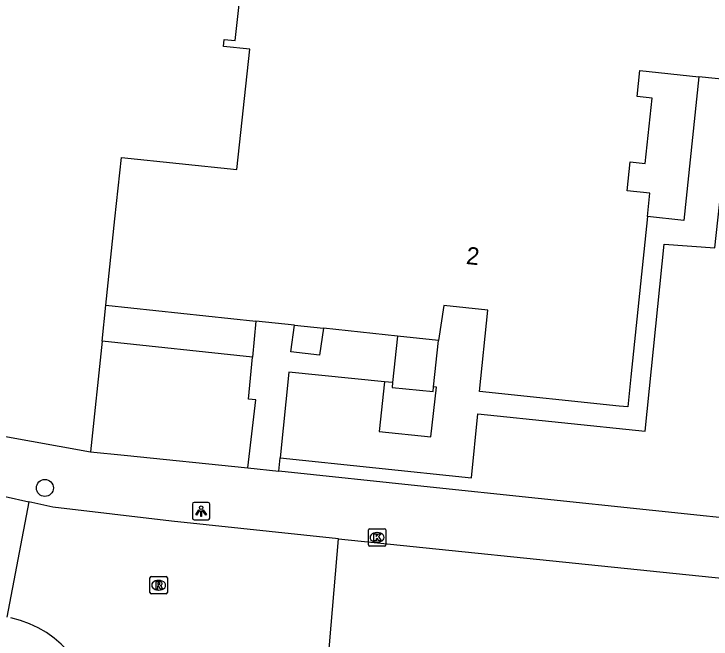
# Model space of a CAD drawing. Extents: x 161355 to 162026, y 386504 to 387459.
# Drawn here: x 161733.14 to 161773.25, y 386938.81 to 386974.79 of the extents above; entities that cross this region are included whole.
import ezdxf

# ---------------------------------------------------------------- set-up
doc = ezdxf.new("R2010")
doc.units = 0
for name, color, linetype in [('IMGEO_Boom', 7, 'Continuous'), ('IMGEO_Erf', 7, 'Continuous'), ('IMGEO_Kolk', 7, 'Continuous'), ('IMGEO_Lichtpunt', 7, 'Continuous'), ('IMGEO_Pand', 7, 'Continuous'), ('IMGEO_Pand_nummerreeks', 7, 'Continuous'), ('IMGEO_Rijbaan_lokaal_open', 7, 'Continuous'), ('IMGEO_Rioolput', 7, 'Continuous'), ('IMGEO_Voetpad_open', 7, 'Continuous')]:
    doc.layers.add(name, color=color, linetype=linetype)

msp = doc.modelspace()

# ---------------------------------------------------------------- linework, layer by layer
at = {"layer": 'IMGEO_Boom'}
msp.add_circle((161734.923, 386947.504), 0.489, dxfattribs=at)
at = {"layer": 'IMGEO_Erf'}
msp.add_lwpolyline([(161738.212, 386955.945), (161737.556, 386949.582)], dxfattribs=at)
at = {"layer": 'IMGEO_Kolk'}
for p, q in [((161753.535, 386944.235), (161753.535, 386945.087)), ((161753.61, 386945.161), (161754.462, 386945.161)), ((161754.536, 386945.087), (161754.536, 386944.235)), ((161754.023, 386944.941), (161754.048, 386944.941)), ((161754.046, 386944.381), (161754.021, 386944.381)), ((161754.462, 386944.161), (161753.61, 386944.161))]:
    msp.add_line(p, q, dxfattribs=at)
for points in [[(161753.535, 386944.235), (161753.535, 386945.087)], [(161753.61, 386945.161), (161754.462, 386945.161)], [(161754.536, 386945.087), (161754.536, 386944.235)], [(161753.856, 386944.861), (161753.979, 386944.861), (161753.979, 386944.71), (161754.109, 386944.861), (161754.273, 386944.861), (161754.127, 386944.71), (161754.28, 386944.461), (161754.128, 386944.461), (161754.043, 386944.625), (161753.979, 386944.558), (161753.979, 386944.461), (161753.856, 386944.461), (161753.856, 386944.861)], [(161754.462, 386944.161), (161753.61, 386944.161)]]:
    msp.add_lwpolyline(points, dxfattribs=at)
for centre, start, end in [((161753.612, 386945.085), 91.552, 178.448), ((161753.612, 386945.085), 91.552, 178.448), ((161754.46, 386945.085), 1.552, 88.448), ((161754.46, 386945.085), 1.552, 88.448), ((161753.612, 386944.237), 181.552, 268.448), ((161753.612, 386944.237), 181.552, 268.448), ((161754.46, 386944.237), 271.552, 358.448), ((161754.46, 386944.237), 271.552, 358.448)]:
    msp.add_arc(centre, 0.0765, start, end, dxfattribs=at)
for centre, major_axis, ratio, start_param, end_param in [((161754.022, 386944.661), (-0.387, 0.002), 0.722429, 4.712389, 7.853982), ((161754.047, 386944.661), (-0.39, 0.002), 0.717154, 1.570796, 4.712389)]:
    msp.add_ellipse(centre, major_axis=major_axis, ratio=ratio, start_param=start_param, end_param=end_param, dxfattribs=at)
at = {"layer": 'IMGEO_Lichtpunt'}
for p, q in [((161744.316, 386946.67), (161743.508, 386946.67)), ((161744.316, 386946.67), (161743.508, 386946.67)), ((161743.414, 386946.575), (161743.414, 386945.768)), ((161743.414, 386946.575), (161743.414, 386945.768)), ((161744.41, 386945.768), (161744.41, 386946.575)), ((161744.41, 386945.768), (161744.41, 386946.575)), ((161743.508, 386945.674), (161744.316, 386945.674)), ((161743.508, 386945.674), (161744.316, 386945.674))]:
    msp.add_line(p, q, dxfattribs=at)
for points in [[(161743.788, 386946.239), (161743.827, 386946.211), (161743.639, 386945.949), (161743.601, 386945.976), (161743.788, 386946.239)], [(161744, 386946.211), (161744.038, 386946.238), (161744.225, 386945.976), (161744.186, 386945.948), (161744, 386946.211)], [(161743.89, 386946.191), (161743.937, 386946.191), (161743.937, 386945.869), (161743.89, 386945.869), (161743.89, 386946.191)]]:
    msp.add_lwpolyline(points, dxfattribs=at)
msp.add_circle((161743.913, 386946.373), 0.0994, dxfattribs=at)
for centre, start, end in [((161743.508, 386946.575), 90, 180), ((161743.508, 386946.575), 90, 180), ((161744.316, 386946.575), 0, 90), ((161744.316, 386946.575), 0, 90), ((161743.508, 386945.768), 180, 270), ((161743.508, 386945.768), 180, 270), ((161744.316, 386945.768), 270, 0), ((161744.316, 386945.768), 270, 360)]:
    msp.add_arc(centre, 0.0946, start, end, dxfattribs=at)
at = {"layer": 'IMGEO_Pand'}
for points in [[(161738.432, 386958.026), (161738.957, 386962.999), (161739.33, 386966.529), (161745.977, 386965.826), (161746.71, 386972.758), (161745.192, 386972.919), (161745.235, 386973.325), (161745.881, 386973.257), (161746.249, 386976.736), (161740.552, 386977.339), (161741.379, 386985.162), (161747.076, 386984.559), (161748.281, 386995.955), (161747.66, 386996.021), (161747.701, 386996.402), (161750.662, 386996.09), (161750.719, 386996.605), (161756.61, 386995.983), (161756.568, 386995.589), (161759.516, 386995.277), (161758.037, 386981.371), (161769.416, 386980.192), (161769.663, 386982.572), (161772.413, 386982.287)], [(161769.591, 386963.125), (161769.73, 386964.469), (161768.42, 386964.605), (161768.593, 386966.276), (161769.47, 386966.185), (161769.859, 386969.945), (161769.006, 386970.033), (161769.16, 386971.524), (161772.549, 386971.173)], [(161775.915, 386970.824), (161772.549, 386971.173)], [(161769.591, 386963.125), (161768.636, 386953.906), (161768.456, 386952.168), (161767.959, 386952.219), (161759.933, 386953.051), (161760.418, 386957.733), (161757.869, 386957.997), (161757.569, 386956.001)], [(161738.432, 386958.026), (161747.062, 386957.113)], [(161749.293, 386956.877), (161747.062, 386957.113)], [(161749.293, 386956.877), (161750.947, 386956.702)], [(161755.214, 386956.25), (161750.947, 386956.702)], [(161755.214, 386956.25), (161754.931, 386953.571)], [(161757.569, 386956.001), (161755.214, 386956.25)], [(161757.286, 386953.328), (161757.569, 386956.001)], [(161754.931, 386953.571), (161754.902, 386953.294), (161757.257, 386953.051), (161757.286, 386953.328)]]:
    msp.add_lwpolyline(points, dxfattribs=at)
at = {"layer": 'IMGEO_Rijbaan_lokaal_open'}
for points in [[(161727.174, 386948.237), (161733.994, 386946.701)], [(161733.994, 386946.701), (161732.735, 386940.067)], [(161751.822, 386944.575), (161742.214, 386945.593), (161735.378, 386946.407), (161733.994, 386946.701)], [(161751.217, 386937.578), (161751.822, 386944.575)], [(161751.822, 386944.575), (161805.61, 386939.045)]]:
    msp.add_lwpolyline(points, dxfattribs=at)
msp.add_arc((161731.698, 386934.079), 6.082, 355.4319, 77.9908, dxfattribs=at)
at = {"layer": 'IMGEO_Rioolput'}
for p, q in [((161740.97, 386941.482), (161740.97, 386942.334)), ((161741.045, 386942.408), (161741.897, 386942.408)), ((161741.458, 386942.188), (161741.483, 386942.188)), ((161741.971, 386942.334), (161741.971, 386941.482)), ((161741.897, 386941.408), (161741.045, 386941.408)), ((161741.481, 386941.628), (161741.456, 386941.628))]:
    msp.add_line(p, q, dxfattribs=at)
for points in [[(161740.97, 386941.482), (161740.97, 386942.334)], [(161741.045, 386942.408), (161741.897, 386942.408)], [(161741.971, 386942.334), (161741.971, 386941.482)], [(161741.559, 386942.106), (161741.307, 386942.108), (161741.307, 386941.708)], [(161741.307, 386941.708), (161741.431, 386941.708), (161741.431, 386941.87), (161741.442, 386941.87)], [(161741.485, 386942.027), (161741.431, 386942.027), (161741.431, 386941.946)], [(161741.431, 386941.946), (161741.483, 386941.946)], [(161741.489, 386941.841), (161741.56, 386941.708), (161741.7, 386941.708), (161741.635, 386941.834)], [(161741.897, 386941.408), (161741.045, 386941.408)]]:
    msp.add_lwpolyline(points, dxfattribs=at)
for centre, radius, start, end in [((161741.047, 386942.332), 0.0765, 91.552, 178.448), ((161741.047, 386942.332), 0.0765, 91.552, 178.448), ((161741.895, 386942.332), 0.0765, 1.552, 88.448), ((161741.895, 386942.332), 0.0765, 1.552, 88.448), ((161741.441, 386941.817), 0.0533, 26.0293, 88.6989), ((161741.467, 386942.135), 0.19, 274.7715, 282.9687), ((161741.491, 386941.931), 0.0964, 77.0061, 93.1865), ((161741.505, 386941.988), 0.0378, 276.6634, 79.6772), ((161741.558, 386941.996), 0.109, 350.3612, 89.416), ((161741.556, 386941.996), 0.112, 277.5842, 350.9817), ((161741.54, 386941.781), 0.108, 29.5134, 73.7905), ((161741.047, 386941.484), 0.0765, 181.552, 268.448), ((161741.047, 386941.484), 0.0765, 181.552, 268.448), ((161741.895, 386941.484), 0.0765, 271.552, 358.448), ((161741.895, 386941.484), 0.0765, 271.552, 358.448)]:
    msp.add_arc(centre, radius, start, end, dxfattribs=at)
for centre, major_axis, ratio, start_param, end_param in [((161741.457, 386941.908), (-0.387, 0.002), 0.722429, 4.712389, 7.853982), ((161741.482, 386941.908), (-0.39, 0.002), 0.717154, 1.570796, 4.712389)]:
    msp.add_ellipse(centre, major_axis=major_axis, ratio=ratio, start_param=start_param, end_param=end_param, dxfattribs=at)
at = {"layer": 'IMGEO_Voetpad_open'}
for points in [[(161678.646, 386971.221), (161703.934, 386959.616), (161710.18, 386956.726), (161717.11, 386954.446), (161724.516, 386952.463), (161732.347, 386950.52), (161737.556, 386949.582)], [(161772.549, 386971.173), (161771.693, 386962.907), (161769.591, 386963.125)], [(161748.453, 386949.249), (161759.46, 386948.091), (161759.837, 386951.775), (161769.459, 386950.778), (161770.562, 386961.546), (161773.467, 386961.32), (161774.125, 386967.333), (161777.098, 386967.076)], [(161738.212, 386955.945), (161738.432, 386958.026)], [(161747.062, 386957.113), (161746.866, 386955.029)], [(161750.947, 386956.702), (161750.732, 386955.146), (161749.076, 386955.337), (161749.293, 386956.877)], [(161746.866, 386955.029), (161738.212, 386955.945)], [(161746.595, 386948.672), (161747.056, 386952.569), (161746.639, 386952.622), (161746.866, 386955.029)], [(161754.462, 386953.619), (161748.968, 386954.177), (161748.453, 386949.249)], [(161754.462, 386953.619), (161754.158, 386950.75), (161757.127, 386950.442), (161757.447, 386953.311), (161757.286, 386953.328)], [(161754.931, 386953.571), (161754.462, 386953.619)], [(161737.556, 386949.582), (161739.488, 386949.384), (161746.595, 386948.672)], [(161748.381, 386948.463), (161748.453, 386949.249)], [(161746.595, 386948.672), (161748.381, 386948.463)], [(161783.036, 386944.825), (161756.72, 386947.593), (161748.381, 386948.463)]]:
    msp.add_lwpolyline(points, dxfattribs=at)

# ---------------------------------------------------------------- texts
at = {"layer": 'IMGEO_Pand_nummerreeks'}
msp.add_text('2', height=1, rotation=354.0871, dxfattribs=at).set_placement((161759.127, 386960.4))

doc.saveas('drawing.dxf')
